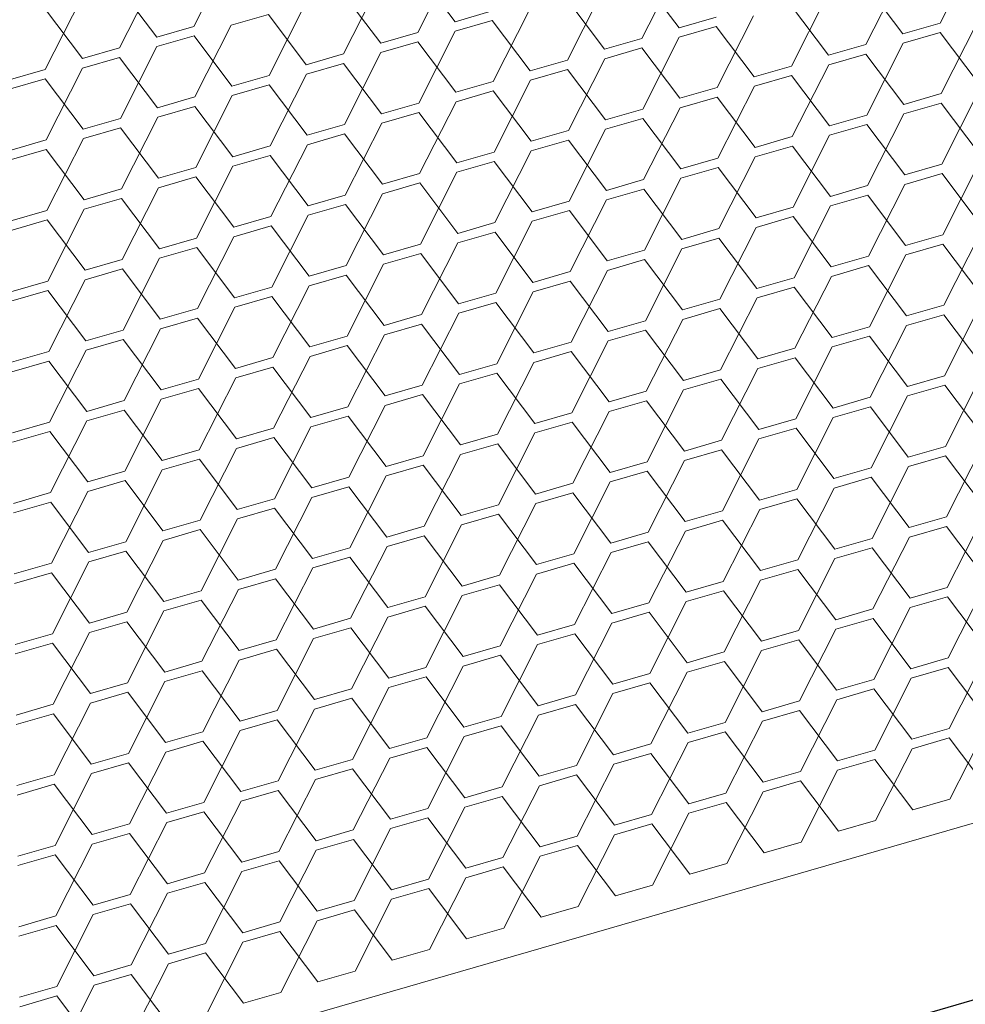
# Model space of a CAD drawing. Header units: millimetres. Extents: x 3925 to 5043, y -86 to 778.
# Tile 385 of 439: x 4932.28 to 4937.92, y 520.57 to 526.45. Entities that reach past the tile are written whole.
import ezdxf

# ---------------------------------------------------------------- set-up
doc = ezdxf.new("R2010")
doc.units = ezdxf.units.MM
doc.header["$LTSCALE"] = 46.255
doc.layers.add('H30K-DUST-FIDXF_CONTINUOUS_LINE', color=7, linetype='CONTINUOUS')

msp = doc.modelspace()

# ---------------------------------------------------------------- linework, layer by layer
at = {"layer": 'H30K-DUST-FIDXF_CONTINUOUS_LINE', "color": 7, "linetype": 'Continuous', "lineweight": 0}
for p, q in [((4974.4435, 532.1964), (4911.206, 513.9186)), ((4933.3176, 526.408), (4933.5349, 526.8366)), ((4937.7713, 526.4278), (4937.9886, 526.8565)), ((4934.6542, 526.3718), (4934.8715, 526.8005)), ((4935.9909, 526.3357), (4936.2082, 526.7644)), ((4932.8738, 526.2797), (4933.0911, 526.7084)), ((4934.8761, 526.436), (4934.6496, 526.7364)), ((4936.2128, 526.3998), (4935.9863, 526.7002)), ((4937.3275, 526.2996), (4937.5448, 526.7282)), ((4933.0957, 526.3438), (4932.8692, 526.6442)), ((4934.2105, 526.2436), (4934.4277, 526.6722)), ((4935.5471, 526.2074), (4935.7644, 526.6361)), ((4937.5494, 526.3637), (4937.3229, 526.6641)), ((4932.4301, 526.1514), (4932.6473, 526.5801)), ((4934.4324, 526.3077), (4934.2059, 526.6081)), ((4935.769, 526.2716), (4935.5425, 526.572)), ((4936.8838, 526.1713), (4937.101, 526.6)), ((4932.6519, 526.2156), (4932.4254, 526.516)), ((4933.7667, 526.1153), (4933.984, 526.544)), ((4937.1057, 526.2354), (4936.8792, 526.5358)), ((4933.7621, 526.4798), (4933.5402, 526.4157)), ((4933.9886, 526.1794), (4933.7621, 526.4798)), ((4934.8761, 526.436), (4935.098, 526.5001)), ((4935.1034, 526.0792), (4935.3206, 526.5078)), ((4936.2128, 526.3998), (4936.4347, 526.464)), ((4936.44, 526.043), (4936.6573, 526.4717)), ((4933.0957, 526.3438), (4933.3176, 526.408)), ((4933.3229, 525.987), (4933.5402, 526.4157)), ((4935.0987, 526.4437), (4934.8768, 526.3796)), ((4935.3252, 526.1433), (4935.0987, 526.4437)), ((4936.4354, 526.4076), (4936.2135, 526.3435)), ((4936.6619, 526.1072), (4936.4354, 526.4076)), ((4937.5494, 526.3637), (4937.7713, 526.4278)), ((4937.7766, 526.0069), (4937.9939, 526.4356)), ((4933.3183, 526.3516), (4933.0964, 526.2875)), ((4933.5448, 526.0512), (4933.3183, 526.3516)), ((4934.4324, 526.3077), (4934.6542, 526.3718)), ((4934.6596, 525.9509), (4934.8768, 526.3796)), ((4935.9962, 525.9148), (4936.2135, 526.3435)), ((4937.772, 526.3714), (4937.5501, 526.3073)), ((4937.9985, 526.071), (4937.772, 526.3714)), ((4932.6519, 526.2156), (4932.8738, 526.2797)), ((4932.8792, 525.8588), (4933.0964, 526.2875)), ((4934.655, 526.3155), (4934.4331, 526.2513)), ((4934.8815, 526.015), (4934.655, 526.3155)), ((4935.769, 526.2716), (4935.9909, 526.3357)), ((4935.9916, 526.2793), (4935.7697, 526.2152)), ((4936.2181, 525.9789), (4935.9916, 526.2793)), ((4937.1057, 526.2354), (4937.3275, 526.2996)), ((4937.3329, 525.8786), (4937.5501, 526.3073)), ((4932.8745, 526.2233), (4932.6527, 526.1592)), ((4933.101, 525.9229), (4932.8745, 526.2233)), ((4933.9886, 526.1794), (4934.2105, 526.2436)), ((4934.2158, 525.8226), (4934.4331, 526.2513)), ((4937.3283, 526.2432), (4937.1064, 526.1791)), ((4937.5548, 525.9428), (4937.3283, 526.2432)), ((4934.2112, 526.1872), (4933.9893, 526.1231)), ((4934.4377, 525.8868), (4934.2112, 526.1872)), ((4935.3252, 526.1433), (4935.5471, 526.2074)), ((4935.5525, 525.7865), (4935.7697, 526.2152)), ((4936.6619, 526.1072), (4936.8838, 526.1713)), ((4936.8891, 525.7504), (4937.1064, 526.1791)), ((4932.2082, 526.0873), (4932.4301, 526.1514)), ((4932.4354, 525.7305), (4932.6527, 526.1592)), ((4933.5448, 526.0512), (4933.7667, 526.1153)), ((4933.772, 525.6944), (4933.9893, 526.1231)), ((4935.5478, 526.1511), (4935.326, 526.0869)), ((4935.7743, 525.8506), (4935.5478, 526.1511)), ((4936.8845, 526.1149), (4936.6626, 526.0508)), ((4937.111, 525.8145), (4936.8845, 526.1149)), ((4932.4308, 526.0951), (4932.2089, 526.0309)), ((4932.6573, 525.7946), (4932.4308, 526.0951)), ((4933.7674, 526.0589), (4933.5455, 525.9948)), ((4933.9939, 525.7585), (4933.7674, 526.0589)), ((4934.8815, 526.015), (4935.1034, 526.0792)), ((4935.1087, 525.6583), (4935.326, 526.0869)), ((4936.4453, 525.6221), (4936.6626, 526.0508)), ((4933.101, 525.9229), (4933.3229, 525.987)), ((4933.3283, 525.5661), (4933.5455, 525.9948)), ((4935.1041, 526.0228), (4934.8822, 525.9587)), ((4935.3306, 525.7224), (4935.1041, 526.0228)), ((4936.2181, 525.9789), (4936.44, 526.043)), ((4936.4407, 525.9867), (4936.2188, 525.9225)), ((4936.6672, 525.6862), (4936.4407, 525.9867)), ((4937.5548, 525.9428), (4937.7766, 526.0069)), ((4937.782, 525.586), (4937.9992, 526.0147)), ((4933.3236, 525.9307), (4933.1018, 525.8665)), ((4933.5501, 525.6303), (4933.3236, 525.9307)), ((4934.4377, 525.8868), (4934.6596, 525.9509)), ((4934.6649, 525.53), (4934.8822, 525.9587)), ((4937.7774, 525.9505), (4937.5555, 525.8864)), ((4938.0039, 525.6501), (4937.7774, 525.9505)), ((4934.6603, 525.8945), (4934.4384, 525.8304)), ((4934.8868, 525.5941), (4934.6603, 525.8945)), ((4935.7743, 525.8506), (4935.9962, 525.9148)), ((4936.0016, 525.4939), (4936.2188, 525.9225)), ((4937.111, 525.8145), (4937.3329, 525.8786)), ((4937.3382, 525.4577), (4937.5555, 525.8864)), ((4932.6573, 525.7946), (4932.8792, 525.8588)), ((4932.8845, 525.4379), (4933.1018, 525.8665)), ((4933.9939, 525.7585), (4934.2158, 525.8226)), ((4934.2211, 525.4017), (4934.4384, 525.8304)), ((4935.9969, 525.8584), (4935.7751, 525.7943)), ((4936.2234, 525.558), (4935.9969, 525.8584)), ((4937.3336, 525.8223), (4937.1117, 525.7581)), ((4937.5601, 525.5219), (4937.3336, 525.8223)), ((4932.8799, 525.8024), (4932.658, 525.7383)), ((4933.1064, 525.502), (4932.8799, 525.8024)), ((4934.2165, 525.7663), (4933.9946, 525.7021)), ((4934.443, 525.4659), (4934.2165, 525.7663)), ((4935.3306, 525.7224), (4935.5525, 525.7865)), ((4935.5578, 525.3656), (4935.7751, 525.7943)), ((4936.6672, 525.6862), (4936.8891, 525.7504)), ((4936.8944, 525.3295), (4937.1117, 525.7581)), ((4932.2135, 525.6664), (4932.4354, 525.7305)), ((4932.4407, 525.3096), (4932.658, 525.7383)), ((4933.5501, 525.6303), (4933.772, 525.6944)), ((4933.7774, 525.2735), (4933.9946, 525.7021)), ((4935.5532, 525.7301), (4935.3313, 525.666)), ((4935.7797, 525.4297), (4935.5532, 525.7301)), ((4936.8898, 525.694), (4936.6679, 525.6299)), ((4937.1163, 525.3936), (4936.8898, 525.694)), ((4932.4361, 525.6741), (4932.2142, 525.61)), ((4932.6626, 525.3737), (4932.4361, 525.6741)), ((4933.7727, 525.638), (4933.5509, 525.5739)), ((4933.9993, 525.3376), (4933.7727, 525.638)), ((4934.8868, 525.5941), (4935.1087, 525.6583)), ((4935.114, 525.2373), (4935.3313, 525.666)), ((4933.3336, 525.1452), (4933.5509, 525.5739)), ((4935.1094, 525.6019), (4934.8875, 525.5377)), ((4935.3359, 525.3015), (4935.1094, 525.6019)), ((4936.2234, 525.558), (4936.4453, 525.6221)), ((4936.4507, 525.2012), (4936.6679, 525.6299)), ((4937.5601, 525.5219), (4937.782, 525.586)), ((4937.7873, 525.1651), (4938.0046, 525.5937)), ((4933.1064, 525.502), (4933.3283, 525.5661)), ((4934.443, 525.4659), (4934.6649, 525.53)), ((4934.6702, 525.1091), (4934.8875, 525.5377)), ((4936.446, 525.5657), (4936.2242, 525.5016)), ((4936.6725, 525.2653), (4936.446, 525.5657)), ((4937.7827, 525.5296), (4937.5608, 525.4655)), ((4938.0092, 525.2292), (4937.7827, 525.5296)), ((4933.329, 525.5097), (4933.1071, 525.4456)), ((4933.5555, 525.2093), (4933.329, 525.5097)), ((4934.6656, 525.4736), (4934.4437, 525.4095)), ((4934.8921, 525.1732), (4934.6656, 525.4736)), ((4935.7797, 525.4297), (4936.0016, 525.4939)), ((4936.0069, 525.0729), (4936.2242, 525.5016)), ((4937.1163, 525.3936), (4937.3382, 525.4577)), ((4937.3435, 525.0368), (4937.5608, 525.4655)), ((4932.6626, 525.3737), (4932.8845, 525.4379)), ((4932.8898, 525.0169), (4933.1071, 525.4456)), ((4933.9993, 525.3376), (4934.2211, 525.4017)), ((4934.2265, 524.9808), (4934.4437, 525.4095)), ((4936.0023, 525.4375), (4935.7804, 525.3733)), ((4936.2288, 525.1371), (4936.0023, 525.4375)), ((4937.3389, 525.4013), (4937.117, 525.3372)), ((4937.5654, 525.1009), (4937.3389, 525.4013)), ((4932.8852, 525.3815), (4932.6633, 525.3173)), ((4933.1117, 525.0811), (4932.8852, 525.3815)), ((4934.2219, 525.3453), (4934, 525.2812)), ((4934.4484, 525.0449), (4934.2219, 525.3453)), ((4935.3359, 525.3015), (4935.5578, 525.3656)), ((4935.5631, 524.9447), (4935.7804, 525.3733)), ((4932.2188, 525.2455), (4932.4407, 525.3096)), ((4932.446, 524.8887), (4932.6633, 525.3173)), ((4933.7827, 524.8525), (4934, 525.2812)), ((4935.5585, 525.3092), (4935.3366, 525.2451)), ((4935.785, 525.0088), (4935.5585, 525.3092)), ((4936.6725, 525.2653), (4936.8944, 525.3295)), ((4936.8998, 524.9085), (4937.117, 525.3372)), ((4932.4414, 525.2532), (4932.2195, 525.1891)), ((4932.6679, 524.9528), (4932.4414, 525.2532)), ((4933.5555, 525.2093), (4933.7774, 525.2735)), ((4934.8921, 525.1732), (4935.114, 525.2373)), ((4935.1193, 524.8164), (4935.3366, 525.2451)), ((4936.8951, 525.2731), (4936.6733, 525.2089)), ((4937.1216, 524.9727), (4936.8951, 525.2731)), ((4933.7781, 525.2171), (4933.5562, 525.1529)), ((4934.0046, 524.9167), (4933.7781, 525.2171)), ((4935.1147, 525.1809), (4934.8928, 525.1168)), ((4935.3412, 524.8805), (4935.1147, 525.1809)), ((4936.2288, 525.1371), (4936.4507, 525.2012)), ((4936.456, 524.7803), (4936.6733, 525.2089)), ((4937.5654, 525.1009), (4937.7873, 525.1651)), ((4937.7926, 524.7441), (4938.0099, 525.1728)), ((4933.1117, 525.0811), (4933.3336, 525.1452)), ((4933.3389, 524.7243), (4933.5562, 525.1529)), ((4934.4484, 525.0449), (4934.6702, 525.1091)), ((4934.6756, 524.6881), (4934.8928, 525.1168)), ((4936.4514, 525.1448), (4936.2295, 525.0807)), ((4936.6779, 524.8444), (4936.4514, 525.1448)), ((4937.788, 525.1087), (4937.5661, 525.0445)), ((4938.0145, 524.8083), (4937.788, 525.1087)), ((4933.3343, 525.0888), (4933.1124, 525.0247)), ((4933.5608, 524.7884), (4933.3343, 525.0888)), ((4934.671, 525.0527), (4934.4491, 524.9885)), ((4934.8975, 524.7523), (4934.671, 525.0527)), ((4935.785, 525.0088), (4936.0069, 525.0729)), ((4936.0122, 524.652), (4936.2295, 525.0807)), ((4937.3489, 524.6159), (4937.5661, 525.0445)), ((4932.6679, 524.9528), (4932.8898, 525.0169)), ((4932.8952, 524.596), (4933.1124, 525.0247)), ((4934.2318, 524.5599), (4934.4491, 524.9885)), ((4936.0076, 525.0165), (4935.7857, 524.9524)), ((4936.2341, 524.7161), (4936.0076, 525.0165)), ((4937.1216, 524.9727), (4937.3435, 525.0368)), ((4932.8905, 524.9605), (4932.6686, 524.8964)), ((4933.117, 524.6601), (4932.8905, 524.9605)), ((4934.0046, 524.9167), (4934.2265, 524.9808)), ((4935.3412, 524.8805), (4935.5631, 524.9447)), ((4935.5684, 524.5237), (4935.7857, 524.9524)), ((4937.3442, 524.9804), (4937.1224, 524.9163)), ((4937.5708, 524.68), (4937.3442, 524.9804)), ((4932.2242, 524.8245), (4932.446, 524.8887)), ((4932.4514, 524.4677), (4932.6686, 524.8964)), ((4934.2272, 524.9244), (4934.0053, 524.8603)), ((4934.4537, 524.624), (4934.2272, 524.9244)), ((4935.5638, 524.8883), (4935.3419, 524.8241)), ((4935.7903, 524.5879), (4935.5638, 524.8883)), ((4936.6779, 524.8444), (4936.8998, 524.9085)), ((4936.9051, 524.4876), (4937.1224, 524.9163)), ((4932.4468, 524.8323), (4932.2249, 524.7681)), ((4932.6733, 524.5319), (4932.4468, 524.8323)), ((4933.5608, 524.7884), (4933.7827, 524.8525)), ((4933.788, 524.4316), (4934.0053, 524.8603)), ((4934.8975, 524.7523), (4935.1193, 524.8164)), ((4935.1247, 524.3955), (4935.3419, 524.8241)), ((4936.9005, 524.8521), (4936.6786, 524.788)), ((4937.127, 524.5517), (4936.9005, 524.8521)), ((4933.7834, 524.7961), (4933.5615, 524.732)), ((4934.0099, 524.4957), (4933.7834, 524.7961)), ((4935.1201, 524.76), (4934.8982, 524.6959)), ((4935.3466, 524.4596), (4935.1201, 524.76)), ((4936.2341, 524.7161), (4936.456, 524.7803)), ((4936.4613, 524.3593), (4936.6786, 524.788)), ((4937.798, 524.3232), (4938.0152, 524.7519)), ((4933.117, 524.6601), (4933.3389, 524.7243)), ((4933.3443, 524.3033), (4933.5615, 524.732)), ((4934.6809, 524.2672), (4934.8982, 524.6959)), ((4936.4567, 524.7239), (4936.2348, 524.6597)), ((4936.6832, 524.4235), (4936.4567, 524.7239)), ((4937.5708, 524.68), (4937.7926, 524.7441)), ((4933.3396, 524.6679), (4933.1178, 524.6037)), ((4933.5661, 524.3675), (4933.3396, 524.6679)), ((4934.4537, 524.624), (4934.6756, 524.6881)), ((4935.7903, 524.5879), (4936.0122, 524.652)), ((4936.0175, 524.2311), (4936.2348, 524.6597)), ((4937.7934, 524.6877), (4937.5715, 524.6236)), ((4938.0199, 524.3873), (4937.7934, 524.6877)), ((4932.6733, 524.5319), (4932.8952, 524.596)), ((4932.9005, 524.1751), (4933.1178, 524.6037)), ((4934.6763, 524.6317), (4934.4544, 524.5676)), ((4934.9028, 524.3313), (4934.6763, 524.6317)), ((4936.0129, 524.5956), (4935.791, 524.5315)), ((4936.2394, 524.2952), (4936.0129, 524.5956)), ((4937.127, 524.5517), (4937.3489, 524.6159)), ((4937.3542, 524.1949), (4937.5715, 524.6236)), ((4932.8959, 524.5396), (4932.674, 524.4755)), ((4933.1224, 524.2392), (4932.8959, 524.5396)), ((4934.0099, 524.4957), (4934.2318, 524.5599)), ((4934.2371, 524.1389), (4934.4544, 524.5676)), ((4935.3466, 524.4596), (4935.5684, 524.5237)), ((4935.5738, 524.1028), (4935.791, 524.5315)), ((4937.3496, 524.5595), (4937.1277, 524.4953)), ((4937.5761, 524.2591), (4937.3496, 524.5595)), ((4932.2295, 524.4036), (4932.4514, 524.4677)), ((4932.4567, 524.0468), (4932.674, 524.4755)), ((4934.2325, 524.5035), (4934.0106, 524.4393)), ((4934.459, 524.2031), (4934.2325, 524.5035)), ((4935.5692, 524.4673), (4935.3473, 524.4032)), ((4935.7957, 524.1669), (4935.5692, 524.4673)), ((4936.6832, 524.4235), (4936.9051, 524.4876)), ((4936.9104, 524.0667), (4937.1277, 524.4953)), ((4932.4521, 524.4113), (4932.2302, 524.3472)), ((4932.6786, 524.1109), (4932.4521, 524.4113)), ((4933.5661, 524.3675), (4933.788, 524.4316)), ((4933.7934, 524.0107), (4934.0106, 524.4393)), ((4935.13, 523.9745), (4935.3473, 524.4032)), ((4936.9058, 524.4312), (4936.6839, 524.3671)), ((4937.1323, 524.1308), (4936.9058, 524.4312)), ((4933.7887, 524.3752), (4933.5669, 524.3111)), ((4934.0152, 524.0748), (4933.7887, 524.3752)), ((4934.9028, 524.3313), (4935.1247, 524.3955)), ((4936.2394, 524.2952), (4936.4613, 524.3593)), ((4936.4667, 523.9384), (4936.6839, 524.3671)), ((4933.1224, 524.2392), (4933.3443, 524.3033)), ((4933.3496, 523.8824), (4933.5669, 524.3111)), ((4935.1254, 524.3391), (4934.9035, 524.2749)), ((4935.3519, 524.0387), (4935.1254, 524.3391)), ((4936.462, 524.3029), (4936.2401, 524.2388)), ((4936.6885, 524.0025), (4936.462, 524.3029)), ((4937.5761, 524.2591), (4937.798, 524.3232)), ((4937.8033, 523.9023), (4938.0206, 524.3309)), ((4933.345, 524.2469), (4933.1231, 524.1828)), ((4933.5715, 523.9465), (4933.345, 524.2469)), ((4934.459, 524.2031), (4934.6809, 524.2672)), ((4934.6862, 523.8463), (4934.9035, 524.2749)), ((4935.7957, 524.1669), (4936.0175, 524.2311)), ((4936.0229, 523.8101), (4936.2401, 524.2388)), ((4937.7987, 524.2668), (4937.5768, 524.2027)), ((4938.0252, 523.9664), (4937.7987, 524.2668)), ((4932.6786, 524.1109), (4932.9005, 524.1751)), ((4932.9058, 523.7541), (4933.1231, 524.1828)), ((4934.6816, 524.2108), (4934.4597, 524.1467)), ((4934.9081, 523.9104), (4934.6816, 524.2108)), ((4936.0183, 524.1747), (4935.7964, 524.1105)), ((4936.2448, 523.8743), (4936.0183, 524.1747)), ((4937.1323, 524.1308), (4937.3542, 524.1949)), ((4937.3595, 523.774), (4937.5768, 524.2027)), ((4932.9012, 524.1187), (4932.6793, 524.0545)), ((4933.1277, 523.8183), (4932.9012, 524.1187)), ((4934.0152, 524.0748), (4934.2371, 524.1389)), ((4934.2425, 523.718), (4934.4597, 524.1467)), ((4935.5791, 523.6819), (4935.7964, 524.1105)), ((4937.3549, 524.1385), (4937.133, 524.0744)), ((4937.5814, 523.8381), (4937.3549, 524.1385)), ((4932.2348, 523.9827), (4932.4567, 524.0468)), ((4932.462, 523.6259), (4932.6793, 524.0545)), ((4934.2378, 524.0825), (4934.016, 524.0184)), ((4934.4643, 523.7821), (4934.2378, 524.0825)), ((4935.3519, 524.0387), (4935.5738, 524.1028)), ((4935.5745, 524.0464), (4935.3526, 523.9823)), ((4935.801, 523.746), (4935.5745, 524.0464)), ((4936.6885, 524.0025), (4936.9104, 524.0667)), ((4936.9158, 523.6457), (4937.133, 524.0744)), ((4932.4574, 523.9904), (4932.2355, 523.9263)), ((4932.6839, 523.69), (4932.4574, 523.9904)), ((4933.5715, 523.9465), (4933.7934, 524.0107)), ((4933.7987, 523.5897), (4934.016, 524.0184)), ((4936.9111, 524.0103), (4936.6893, 523.9461)), ((4937.1376, 523.7099), (4936.9111, 524.0103)), ((4933.7941, 523.9543), (4933.5722, 523.8901)), ((4934.0206, 523.6539), (4933.7941, 523.9543)), ((4934.9081, 523.9104), (4935.13, 523.9745)), ((4935.1353, 523.5536), (4935.3526, 523.9823)), ((4936.2448, 523.8743), (4936.4667, 523.9384)), ((4936.472, 523.5175), (4936.6893, 523.9461)), ((4933.1277, 523.8183), (4933.3496, 523.8824)), ((4933.3549, 523.4615), (4933.5722, 523.8901)), ((4935.1307, 523.9181), (4934.9088, 523.854)), ((4935.3572, 523.6177), (4935.1307, 523.9181)), ((4936.4674, 523.882), (4936.2455, 523.8179)), ((4936.6939, 523.5816), (4936.4674, 523.882)), ((4937.5814, 523.8381), (4937.8033, 523.9023)), ((4937.8086, 523.4813), (4938.0259, 523.91)), ((4933.3503, 523.826), (4933.1284, 523.7619)), ((4933.5768, 523.5256), (4933.3503, 523.826)), ((4934.4643, 523.7821), (4934.6862, 523.8463)), ((4934.6916, 523.4253), (4934.9088, 523.854)), ((4936.0282, 523.3892), (4936.2455, 523.8179)), ((4937.804, 523.8459), (4937.5821, 523.7817)), ((4938.0305, 523.5455), (4937.804, 523.8459)), ((4932.6839, 523.69), (4932.9058, 523.7541)), ((4932.9111, 523.3332), (4933.1284, 523.7619)), ((4934.6869, 523.7899), (4934.4651, 523.7257)), ((4934.9135, 523.4895), (4934.6869, 523.7899)), ((4935.801, 523.746), (4936.0229, 523.8101)), ((4936.0236, 523.7537), (4935.8017, 523.6896)), ((4936.2501, 523.4533), (4936.0236, 523.7537)), ((4937.1376, 523.7099), (4937.3595, 523.774)), ((4937.3649, 523.3531), (4937.5821, 523.7817)), ((4932.9065, 523.6977), (4932.6846, 523.6336)), ((4933.133, 523.3973), (4932.9065, 523.6977)), ((4934.0206, 523.6539), (4934.2425, 523.718)), ((4934.2478, 523.2971), (4934.4651, 523.7257)), ((4937.3602, 523.7176), (4937.1384, 523.6535)), ((4937.5867, 523.4172), (4937.3602, 523.7176)), ((4934.2432, 523.6616), (4934.0213, 523.5975)), ((4934.4697, 523.3612), (4934.2432, 523.6616)), ((4935.3572, 523.6177), (4935.5791, 523.6819)), ((4935.5844, 523.2609), (4935.8017, 523.6896)), ((4936.6939, 523.5816), (4936.9158, 523.6457)), ((4936.9211, 523.2248), (4937.1384, 523.6535)), ((4932.2402, 523.5617), (4932.462, 523.6259)), ((4932.4674, 523.2049), (4932.6846, 523.6336)), ((4933.5768, 523.5256), (4933.7987, 523.5897)), ((4933.804, 523.1688), (4934.0213, 523.5975)), ((4935.5798, 523.6255), (4935.3579, 523.5613)), ((4935.8063, 523.3251), (4935.5798, 523.6255)), ((4936.9165, 523.5893), (4936.6946, 523.5252)), ((4937.143, 523.2889), (4936.9165, 523.5893)), ((4932.4628, 523.5695), (4932.2409, 523.5053)), ((4932.6893, 523.2691), (4932.4628, 523.5695)), ((4933.7994, 523.5333), (4933.5775, 523.4692)), ((4934.0259, 523.2329), (4933.7994, 523.5333)), ((4934.9135, 523.4895), (4935.1353, 523.5536)), ((4935.1407, 523.1327), (4935.3579, 523.5613)), ((4936.2501, 523.4533), (4936.472, 523.5175)), ((4936.4773, 523.0965), (4936.6946, 523.5252)), ((4933.133, 523.3973), (4933.3549, 523.4615)), ((4933.3602, 523.0405), (4933.5775, 523.4692)), ((4935.1361, 523.4972), (4934.9142, 523.4331)), ((4935.3626, 523.1968), (4935.1361, 523.4972)), ((4936.4727, 523.4611), (4936.2508, 523.3969)), ((4936.6992, 523.1607), (4936.4727, 523.4611)), ((4937.5867, 523.4172), (4937.8086, 523.4813)), ((4937.814, 523.0604), (4938.0312, 523.4891)), ((4933.3556, 523.4051), (4933.1337, 523.3409)), ((4933.5821, 523.1047), (4933.3556, 523.4051)), ((4934.4697, 523.3612), (4934.6916, 523.4253)), ((4934.6969, 523.0044), (4934.9142, 523.4331)), ((4937.8093, 523.4249), (4937.5875, 523.3608)), ((4938.0358, 523.1245), (4937.8093, 523.4249)), ((4932.9165, 522.9123), (4933.1337, 523.3409)), ((4934.6923, 523.3689), (4934.4704, 523.3048)), ((4934.9188, 523.0685), (4934.6923, 523.3689)), ((4935.8063, 523.3251), (4936.0282, 523.3892)), ((4936.0335, 522.9683), (4936.2508, 523.3969)), ((4937.143, 523.2889), (4937.3649, 523.3531)), ((4937.3702, 522.9321), (4937.5875, 523.3608)), ((4932.6893, 523.2691), (4932.9111, 523.3332)), ((4934.0259, 523.2329), (4934.2478, 523.2971)), ((4934.2531, 522.8761), (4934.4704, 523.3048)), ((4936.0289, 523.3328), (4935.807, 523.2687)), ((4936.2554, 523.0324), (4936.0289, 523.3328)), ((4937.3656, 523.2967), (4937.1437, 523.2325)), ((4937.5921, 522.9963), (4937.3656, 523.2967)), ((4932.9119, 523.2768), (4932.69, 523.2127)), ((4933.1384, 522.9764), (4932.9119, 523.2768)), ((4934.2485, 523.2407), (4934.0266, 523.1765)), ((4934.475, 522.9403), (4934.2485, 523.2407)), ((4935.3626, 523.1968), (4935.5844, 523.2609)), ((4935.5898, 522.84), (4935.807, 523.2687)), ((4936.6992, 523.1607), (4936.9211, 523.2248)), ((4936.9264, 522.8039), (4937.1437, 523.2325)), ((4932.2455, 523.1408), (4932.4674, 523.2049)), ((4932.4727, 522.784), (4932.69, 523.2127)), ((4933.5821, 523.1047), (4933.804, 523.1688)), ((4933.8094, 522.7479), (4934.0266, 523.1765)), ((4935.5852, 523.2045), (4935.3633, 523.1404)), ((4935.8117, 522.9041), (4935.5852, 523.2045)), ((4936.9218, 523.1684), (4936.6999, 523.1043)), ((4937.1483, 522.868), (4936.9218, 523.1684)), ((4932.4681, 523.1485), (4932.2462, 523.0844)), ((4932.6946, 522.8481), (4932.4681, 523.1485)), ((4933.8047, 523.1124), (4933.5828, 523.0483)), ((4934.0312, 522.812), (4933.8047, 523.1124)), ((4934.9188, 523.0685), (4935.1407, 523.1327)), ((4935.146, 522.7117), (4935.3633, 523.1404)), ((4933.3656, 522.6196), (4933.5828, 523.0483)), ((4935.1414, 523.0763), (4934.9195, 523.0121)), ((4935.3679, 522.7759), (4935.1414, 523.0763)), ((4936.2554, 523.0324), (4936.4773, 523.0965)), ((4936.4826, 522.6756), (4936.6999, 523.1043)), ((4937.5921, 522.9963), (4937.814, 523.0604)), ((4937.8193, 522.6395), (4938.0366, 523.0681)), ((4933.1384, 522.9764), (4933.3602, 523.0405)), ((4934.475, 522.9403), (4934.6969, 523.0044)), ((4934.7022, 522.5835), (4934.9195, 523.0121)), ((4936.478, 523.0401), (4936.2561, 522.976)), ((4936.7045, 522.7397), (4936.478, 523.0401)), ((4937.8147, 523.004), (4937.5928, 522.9399)), ((4938.0412, 522.7036), (4937.8147, 523.004)), ((4933.361, 522.9841), (4933.1391, 522.92)), ((4933.5875, 522.6837), (4933.361, 522.9841)), ((4934.6976, 522.948), (4934.4757, 522.8839)), ((4934.9241, 522.6476), (4934.6976, 522.948)), ((4935.8117, 522.9041), (4936.0335, 522.9683)), ((4936.0389, 522.5473), (4936.2561, 522.976)), ((4937.1483, 522.868), (4937.3702, 522.9321)), ((4937.3755, 522.5112), (4937.5928, 522.9399)), ((4932.6946, 522.8481), (4932.9165, 522.9123)), ((4932.9218, 522.4913), (4933.1391, 522.92)), ((4934.0312, 522.812), (4934.2531, 522.8761)), ((4934.2585, 522.4552), (4934.4757, 522.8839)), ((4936.0343, 522.9119), (4935.8124, 522.8477)), ((4936.2608, 522.6115), (4936.0343, 522.9119)), ((4937.3709, 522.8757), (4937.149, 522.8116)), ((4937.5974, 522.5753), (4937.3709, 522.8757)), ((4932.9172, 522.8559), (4932.6953, 522.7917)), ((4933.1437, 522.5555), (4932.9172, 522.8559)), ((4934.2538, 522.8197), (4934.032, 522.7556)), ((4934.4803, 522.5193), (4934.2538, 522.8197)), ((4935.3679, 522.7759), (4935.5898, 522.84)), ((4935.5951, 522.4191), (4935.8124, 522.8477)), ((4932.2508, 522.7199), (4932.4727, 522.784)), ((4932.478, 522.3631), (4932.6953, 522.7917)), ((4933.8147, 522.3269), (4934.032, 522.7556)), ((4935.5905, 522.7836), (4935.3686, 522.7195)), ((4935.817, 522.4832), (4935.5905, 522.7836)), ((4936.7045, 522.7397), (4936.9264, 522.8039)), ((4936.9317, 522.3829), (4937.149, 522.8116)), ((4932.4734, 522.7276), (4932.2515, 522.6635)), ((4932.6999, 522.4272), (4932.4734, 522.7276)), ((4933.5875, 522.6837), (4933.8094, 522.7479)), ((4934.9241, 522.6476), (4935.146, 522.7117)), ((4935.1513, 522.2908), (4935.3686, 522.7195)), ((4936.9271, 522.7475), (4936.7052, 522.6833)), ((4937.1536, 522.4471), (4936.9271, 522.7475)), ((4933.8101, 522.6915), (4933.5882, 522.6273)), ((4934.0366, 522.3911), (4933.8101, 522.6915)), ((4935.1467, 522.6553), (4934.9248, 522.5912)), ((4935.3732, 522.3549), (4935.1467, 522.6553)), ((4936.2608, 522.6115), (4936.4826, 522.6756)), ((4936.488, 522.2547), (4936.7052, 522.6833)), ((4937.5974, 522.5753), (4937.8193, 522.6395)), ((4937.8246, 522.2185), (4938.0419, 522.6472)), ((4933.1437, 522.5555), (4933.3656, 522.6196)), ((4933.3709, 522.1987), (4933.5882, 522.6273)), ((4934.4803, 522.5193), (4934.7022, 522.5835)), ((4934.7076, 522.1625), (4934.9248, 522.5912)), ((4936.4834, 522.6192), (4936.2615, 522.5551)), ((4936.7099, 522.3188), (4936.4834, 522.6192)), ((4937.82, 522.5831), (4937.5981, 522.5189)), ((4938.0465, 522.2827), (4937.82, 522.5831)), ((4933.3663, 522.5632), (4933.1444, 522.4991)), ((4933.5928, 522.2628), (4933.3663, 522.5632)), ((4934.7029, 522.5271), (4934.4811, 522.4629)), ((4934.9294, 522.2267), (4934.7029, 522.5271)), ((4935.817, 522.4832), (4936.0389, 522.5473)), ((4936.0442, 522.1264), (4936.2615, 522.5551)), ((4937.3809, 522.0903), (4937.5981, 522.5189)), ((4932.6999, 522.4272), (4932.9218, 522.4913)), ((4932.9271, 522.0704), (4933.1444, 522.4991)), ((4934.2638, 522.0343), (4934.4811, 522.4629)), ((4936.0396, 522.4909), (4935.8177, 522.4268)), ((4936.2661, 522.1905), (4936.0396, 522.4909)), ((4937.1536, 522.4471), (4937.3755, 522.5112)), ((4932.9225, 522.4349), (4932.7006, 522.3708)), ((4933.149, 522.1345), (4932.9225, 522.4349)), ((4934.0366, 522.3911), (4934.2585, 522.4552)), ((4935.3732, 522.3549), (4935.5951, 522.4191)), ((4935.6004, 521.9981), (4935.8177, 522.4268)), ((4937.3762, 522.4548), (4937.1543, 522.3907)), ((4937.6027, 522.1544), (4937.3762, 522.4548)), ((4932.2561, 522.2989), (4932.478, 522.3631)), ((4932.4834, 521.9421), (4932.7006, 522.3708)), ((4934.2592, 522.3988), (4934.0373, 522.3347)), ((4934.4857, 522.0984), (4934.2592, 522.3988)), ((4935.5958, 522.3627), (4935.3739, 522.2985)), ((4935.8223, 522.0623), (4935.5958, 522.3627)), ((4936.7099, 522.3188), (4936.9317, 522.3829)), ((4936.9371, 521.962), (4937.1543, 522.3907)), ((4932.4787, 522.3067), (4932.2569, 522.2426)), ((4932.7053, 522.0063), (4932.4787, 522.3067)), ((4933.5928, 522.2628), (4933.8147, 522.3269)), ((4933.82, 521.906), (4934.0373, 522.3347)), ((4934.9294, 522.2267), (4935.1513, 522.2908)), ((4935.1567, 521.8699), (4935.3739, 522.2985)), ((4936.9325, 522.3265), (4936.7106, 522.2624)), ((4937.159, 522.0261), (4936.9325, 522.3265)), ((4933.8154, 522.2706), (4933.5935, 522.2064)), ((4934.0419, 521.9701), (4933.8154, 522.2706)), ((4935.152, 522.2344), (4934.9302, 522.1703)), ((4935.3785, 521.934), (4935.152, 522.2344)), ((4936.2661, 522.1905), (4936.488, 522.2547)), ((4936.4933, 521.8337), (4936.7106, 522.2624)), ((4937.83, 521.7976), (4938.0472, 522.2263)), ((4933.149, 522.1345), (4933.3709, 522.1987)), ((4933.3762, 521.7777), (4933.5935, 522.2064)), ((4934.7129, 521.7416), (4934.9302, 522.1703)), ((4936.4887, 522.1983), (4936.2668, 522.1342)), ((4936.7152, 521.8979), (4936.4887, 522.1983)), ((4937.6027, 522.1544), (4937.8246, 522.2185)), ((4933.3716, 522.1423), (4933.1497, 522.0782)), ((4933.5981, 521.8419), (4933.3716, 522.1423)), ((4934.4857, 522.0984), (4934.7076, 522.1625)), ((4935.8223, 522.0623), (4936.0442, 522.1264)), ((4936.0495, 521.7055), (4936.2668, 522.1342)), ((4937.8253, 522.1622), (4937.6035, 522.098)), ((4938.0518, 521.8617), (4937.8253, 522.1622)), ((4932.7053, 522.0063), (4932.9271, 522.0704)), ((4932.9325, 521.6495), (4933.1497, 522.0782)), ((4934.7083, 522.1062), (4934.4864, 522.042)), ((4934.9348, 521.8057), (4934.7083, 522.1062)), ((4936.0449, 522.07), (4935.823, 522.0059)), ((4936.2714, 521.7696), (4936.0449, 522.07)), ((4937.159, 522.0261), (4937.3809, 522.0903)), ((4937.3862, 521.6693), (4937.6035, 522.098)), ((4932.9279, 522.014), (4932.706, 521.9499)), ((4933.1544, 521.7136), (4932.9279, 522.014)), ((4934.0419, 521.9701), (4934.2638, 522.0343)), ((4934.2691, 521.6134), (4934.4864, 522.042)), ((4935.3785, 521.934), (4935.6004, 521.9981)), ((4935.6058, 521.5772), (4935.823, 522.0059)), ((4937.3816, 522.0339), (4937.1597, 521.9698)), ((4937.6081, 521.7335), (4937.3816, 522.0339)), ((4932.2615, 521.878), (4932.4834, 521.9421)), ((4932.4887, 521.5212), (4932.706, 521.9499)), ((4934.2645, 521.9779), (4934.0426, 521.9138)), ((4934.491, 521.6775), (4934.2645, 521.9779)), ((4935.6011, 521.9418), (4935.3793, 521.8776)), ((4935.8276, 521.6413), (4935.6011, 521.9418)), ((4936.7152, 521.8979), (4936.9371, 521.962)), ((4936.9424, 521.5411), (4937.1597, 521.9698)), ((4932.4841, 521.8858), (4932.2622, 521.8216)), ((4932.7106, 521.5854), (4932.4841, 521.8858)), ((4933.5981, 521.8419), (4933.82, 521.906)), ((4933.8253, 521.4851), (4934.0426, 521.9138)), ((4935.162, 521.449), (4935.3793, 521.8776)), ((4936.9378, 521.9056), (4936.7159, 521.8415)), ((4937.1643, 521.6052), (4936.9378, 521.9056)), ((4933.8207, 521.8496), (4933.5988, 521.7855)), ((4934.0472, 521.5492), (4933.8207, 521.8496)), ((4934.9348, 521.8057), (4935.1567, 521.8699)), ((4935.1574, 521.8135), (4934.9355, 521.7494)), ((4935.3839, 521.5131), (4935.1574, 521.8135)), ((4936.2714, 521.7696), (4936.4933, 521.8337)), ((4936.4986, 521.4128), (4936.7159, 521.8415)), ((4933.1544, 521.7136), (4933.3762, 521.7777)), ((4933.3816, 521.3568), (4933.5988, 521.7855)), ((4936.494, 521.7774), (4936.2721, 521.7132)), ((4936.7205, 521.477), (4936.494, 521.7774)), ((4937.6081, 521.7335), (4937.83, 521.7976)), ((4933.377, 521.7214), (4933.1551, 521.6572)), ((4933.6035, 521.421), (4933.377, 521.7214)), ((4934.491, 521.6775), (4934.7129, 521.7416)), ((4934.7182, 521.3207), (4934.9355, 521.7494)), ((4935.8276, 521.6413), (4936.0495, 521.7055)), ((4936.0549, 521.2846), (4936.2721, 521.7132)), ((4932.7106, 521.5854), (4932.9325, 521.6495)), ((4932.9378, 521.2286), (4933.1551, 521.6572)), ((4934.7136, 521.6852), (4934.4917, 521.6211)), ((4934.9401, 521.3848), (4934.7136, 521.6852)), ((4936.0502, 521.6491), (4935.8284, 521.585)), ((4936.2768, 521.3487), (4936.0502, 521.6491)), ((4937.1643, 521.6052), (4937.3862, 521.6693)), ((4932.9332, 521.5931), (4932.7113, 521.529)), ((4933.1597, 521.2927), (4932.9332, 521.5931)), ((4934.0472, 521.5492), (4934.2691, 521.6134)), ((4934.2744, 521.1924), (4934.4917, 521.6211)), ((4935.6111, 521.1563), (4935.8284, 521.585)), ((4932.2668, 521.4571), (4932.4887, 521.5212)), ((4932.494, 521.1003), (4932.7113, 521.529)), ((4934.2698, 521.557), (4934.0479, 521.4928)), ((4934.4963, 521.2566), (4934.2698, 521.557)), ((4935.3839, 521.5131), (4935.6058, 521.5772)), ((4935.6065, 521.5208), (4935.3846, 521.4567)), ((4935.833, 521.2204), (4935.6065, 521.5208)), ((4936.7205, 521.477), (4936.9424, 521.5411)), ((4932.4894, 521.4648), (4932.2675, 521.4007)), ((4932.7159, 521.1644), (4932.4894, 521.4648)), ((4933.6035, 521.421), (4933.8253, 521.4851)), ((4933.8307, 521.0642), (4934.0479, 521.4928)), ((4933.8261, 521.4287), (4933.6042, 521.3646)), ((4934.0526, 521.1283), (4933.8261, 521.4287)), ((4934.9401, 521.3848), (4935.162, 521.449)), ((4935.1673, 521.028), (4935.3846, 521.4567)), ((4936.2768, 521.3487), (4936.4986, 521.4128)), ((4933.1597, 521.2927), (4933.3816, 521.3568)), ((4933.3869, 520.9359), (4933.6042, 521.3646)), ((4935.1627, 521.3926), (4934.9408, 521.3284)), ((4935.3892, 521.0922), (4935.1627, 521.3926)), ((4933.3823, 521.3004), (4933.1604, 521.2363)), ((4933.6088, 521), (4933.3823, 521.3004)), ((4934.4963, 521.2566), (4934.7182, 521.3207)), ((4934.7236, 520.8998), (4934.9408, 521.3284)), ((4935.833, 521.2204), (4936.0549, 521.2846)), ((4932.7159, 521.1644), (4932.9378, 521.2286)), ((4932.9431, 520.8076), (4933.1604, 521.2363)), ((4934.7189, 521.2643), (4934.497, 521.2002)), ((4934.9454, 520.9639), (4934.7189, 521.2643)), ((4932.9385, 521.1722), (4932.7166, 521.108)), ((4933.165, 520.8718), (4932.9385, 521.1722)), ((4934.0526, 521.1283), (4934.2744, 521.1924)), ((4934.2798, 520.7715), (4934.497, 521.2002)), ((4934.2752, 521.136), (4934.0533, 521.0719)), ((4934.5017, 520.8356), (4934.2752, 521.136)), ((4935.3892, 521.0922), (4935.6111, 521.1563)), ((4932.2721, 521.0362), (4932.494, 521.1003)), ((4932.4994, 520.6794), (4932.7166, 521.108)), ((4933.6088, 521), (4933.8307, 521.0642)), ((4933.836, 520.6432), (4934.0533, 521.0719)), ((4932.4947, 521.0439), (4932.2729, 520.9798)), ((4932.7212, 520.7435), (4932.4947, 521.0439)), ((4933.8314, 521.0078), (4933.6095, 520.9436)), ((4934.0579, 520.7074), (4933.8314, 521.0078)), ((4934.9454, 520.9639), (4935.1673, 521.028)), ((4933.165, 520.8718), (4933.3869, 520.9359)), ((4933.3922, 520.515), (4933.6095, 520.9436)), ((4933.3876, 520.8795), (4933.1657, 520.8154)), ((4933.6141, 520.5791), (4933.3876, 520.8795)), ((4934.5017, 520.8356), (4934.7236, 520.8998)), ((4932.9485, 520.3867), (4933.1657, 520.8154)), ((4932.7212, 520.7435), (4932.9431, 520.8076)), ((4934.0579, 520.7074), (4934.2798, 520.7715)), ((4932.9438, 520.7512), (4932.722, 520.6871)), ((4933.1703, 520.4508), (4932.9438, 520.7512)), ((4932.2775, 520.6152), (4932.4994, 520.6794)), ((4932.5047, 520.2584), (4932.722, 520.6871)), ((4933.6141, 520.5791), (4933.836, 520.6432)), ((4932.5001, 520.623), (4932.2782, 520.5588)), ((4932.7266, 520.3226), (4932.5001, 520.623))]:
    msp.add_line(p, q, dxfattribs=at)
at = {"layer": 'H30K-DUST-FIDXF_CONTINUOUS_LINE', "color": 7, "linetype": 'Continuous'}
msp.add_line((4975.5662, 531.4648), (4910.5628, 512.6765), dxfattribs=at)

doc.saveas('drawing.dxf')
